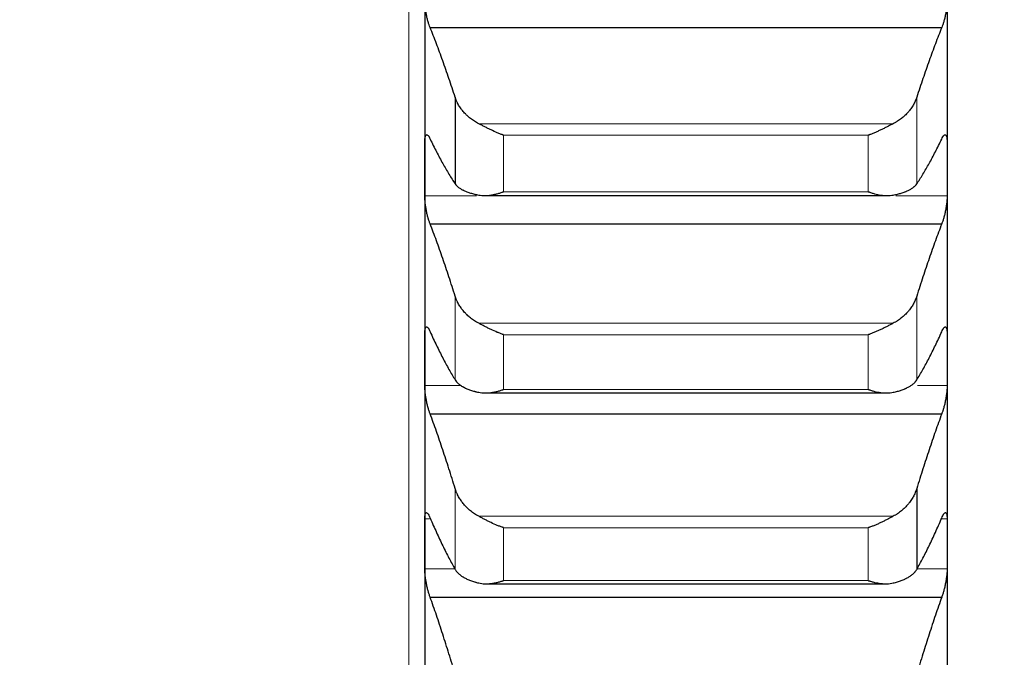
# Model space of a CAD drawing. Header units: inches. Extents: x 0 to 20790, y -12 to 14700.
# Tile 348 of 436: x 14075 to 14173, y 9535 to 9599. Entities that reach past the tile are written whole.
import ezdxf

# ---------------------------------------------------------------- set-up
doc = ezdxf.new("R2010")
doc.units = ezdxf.units.IN
doc.layers.add('1', color=7, linetype='Continuous', true_color=0xffffff)
doc.layers.add('254', color=7, linetype='Continuous', true_color=0xffffff)
doc.styles.add('latin_extended', font='simplex.shx')
doc.dimstyles.get("Standard").update_dxf_attribs({"dimtxt": 0.18, "dimasz": 0.18, "dimexe": 0.18, "dimexo": 0.0625, "dimgap": 0.09, "dimtad": 0, "dimtih": 1, "dimtoh": 1, "dimdec": 4, "dimzin": 0, "dimdsep": 46, "dimtxsty": 'Standard', "dimcen": 0.09, "dimadec": 0, "dimazin": 0, "dimtfac": 1, "dimtdec": 4, "dimtofl": 0, "dimtmove": 0, "dimatfit": 3, "dimfxl": 1, "dimtolj": 1, "dimtzin": 0, "dimarcsym": 0})

# ---------------------------------------------------------------- blocks, each defined once
blk = doc.blocks.new('_U5')
at = {"layer": '254', "color": 3, "linetype": 'Continuous', "lineweight": 13, "transparency": 16777216}
for p, q in [((14167.097, 9939.463), (14167.097, 8111.817)), ((14417.097, 9439.463), (14417.097, 8111.817)), ((14167.097, 8146.817), (13002.826, 8146.817)), ((14044.597, 8146.817), (13922.097, 8146.817)), ((14417.097, 8146.817), (14167.097, 8146.817)), ((14539.597, 8146.817), (14662.097, 8146.817))]:
    blk.add_line(p, q, dxfattribs=at)
at = {"layer": '254', "color": 3, "transparency": 16777216}
for points in [[(14044.597, 8126.4), (14044.597, 8167.233), (14167.097, 8146.817)], [(14539.597, 8167.233), (14539.597, 8126.4), (14417.097, 8146.817)]]:
    blk.add_solid(points, dxfattribs=at)
at = {"layer": 'Defpoints', "color": 0, "transparency": 16777216}
for p in [(14167.097, 9974.463), (14417.097, 9474.463), (14167.097, 8146.817)]:
    blk.add_point(p, dxfattribs=at)
at = {"layer": '254', "color": 2, "lineweight": 13, "transparency": 16777216, "insert": (13064.076, 8330.567), "char_height": 122.5, "attachment_point": 1, "style": 'latin_extended'}
blk.add_mtext('\\A1;250', dxfattribs=at)
blk = doc.blocks.new('_U6')
at = {"layer": '254', "color": 3, "linetype": 'Continuous', "lineweight": 13, "transparency": 16777216}
for p, q in [((14007.097, 9939.463), (14007.097, 8391.817)), ((14167.095, 9649.526), (14167.095, 8391.817)), ((14007.097, 8426.817), (12939.597, 8426.817)), ((13884.597, 8426.817), (13762.097, 8426.817)), ((14167.095, 8426.817), (14007.097, 8426.817)), ((14289.595, 8426.817), (14412.095, 8426.817))]:
    blk.add_line(p, q, dxfattribs=at)
at = {"layer": '254', "color": 3, "transparency": 16777216}
for points in [[(13884.597, 8406.4), (13884.597, 8447.233), (14007.097, 8426.817)], [(14289.595, 8447.233), (14289.595, 8406.4), (14167.095, 8426.817)]]:
    blk.add_solid(points, dxfattribs=at)
at = {"layer": 'Defpoints', "color": 0, "transparency": 16777216}
for p in [(14007.097, 9974.463), (14167.095, 9684.526), (14007.097, 8426.817)]:
    blk.add_point(p, dxfattribs=at)
at = {"layer": '254', "color": 2, "lineweight": 13, "transparency": 16777216, "insert": (13000.847, 8814.733), "char_height": 122.5, "attachment_point": 1, "style": 'latin_extended'}
blk.add_mtext('\\A1;\\C2;Flywheel\\P\\C2;90-240', dxfattribs=at)

msp = doc.modelspace()

# ---------------------------------------------------------------- linework, layer by layer
at = {"layer": '1', "color": 110, "linetype": 'Continuous', "lineweight": 13}
for p, q in [((14113.497, 10589.463), (14113.497, 9359.463)), ((14164.071, 9590.949), (14164.071, 9582.332)), ((14120.466, 9588.323), (14161.729, 9588.323)), ((14122.953, 9587.172), (14159.241, 9587.172)), ((14122.953, 9587.172), (14122.953, 9581.545)), ((14159.241, 9587.172), (14159.241, 9581.545)), ((14122.953, 9581.545), (14159.241, 9581.545)), ((14115.1, 9581.145), (14120.264, 9581.145)), ((14120.77, 9581.145), (14161.44, 9581.145)), ((14162.002, 9581.145), (14167.095, 9581.145)), ((14118.123, 9571.143), (14118.123, 9562.8)), ((14164.071, 9571.143), (14164.071, 9562.8)), ((14120.466, 9568.446), (14161.729, 9568.446)), ((14122.953, 9567.298), (14159.241, 9567.298)), ((14122.953, 9567.298), (14122.953, 9561.851)), ((14159.241, 9567.298), (14159.241, 9561.851)), ((14115.1, 9562.232), (14118.753, 9562.232)), ((14164.156, 9562.232), (14167.095, 9562.232)), ((14122.953, 9561.851), (14159.241, 9561.851)), ((14118.123, 9551.983), (14118.123, 9543.928)), ((14120.466, 9549.22), (14161.729, 9549.22)), ((14115.1, 9548.96), (14115.565, 9548.96)), ((14166.572, 9548.96), (14167.095, 9548.96)), ((14122.953, 9548.076), (14159.241, 9548.076)), ((14122.953, 9548.076), (14122.953, 9542.817)), ((14159.241, 9548.076), (14159.241, 9542.817)), ((14115.1, 9543.979), (14118.099, 9543.979)), ((14164.095, 9543.979), (14167.095, 9543.979)), ((14122.953, 9542.817), (14159.241, 9542.817))]:
    msp.add_line(p, q, dxfattribs=at)
at = {"layer": '1', "color": 2, "linetype": 'Continuous', "lineweight": 25}
for p, q in [((14115.097, 9603.443), (14115.097, 9583.816)), ((14167.097, 9603.443), (14167.097, 9583.816)), ((14115.635, 9597.899), (14166.56, 9597.899)), ((14118.123, 9590.949), (14118.123, 9582.332)), ((14115.097, 9583.816), (14115.097, 9564.815)), ((14167.097, 9583.816), (14167.097, 9564.815)), ((14121.073, 9581.163), (14161.15, 9581.163)), ((14115.635, 9578.343), (14166.56, 9578.343)), ((14115.097, 9564.815), (14115.097, 9546.469)), ((14167.097, 9564.815), (14167.097, 9546.469)), ((14121.15, 9561.499), (14161.078, 9561.499)), ((14115.635, 9559.421), (14166.56, 9559.421)), ((14164.071, 9551.983), (14164.071, 9543.928)), ((14115.097, 9546.469), (14115.097, 9528.81)), ((14167.097, 9546.469), (14167.097, 9528.81)), ((14121.227, 9542.495), (14161.002, 9542.495)), ((14115.635, 9541.164), (14166.56, 9541.164))]:
    msp.add_line(p, q, dxfattribs=at)
for points, knots in [([(14115.635, 9597.899), (14115.6, 9597.977), (14115.566, 9598.064), (14115.516, 9598.206), (14115.499, 9598.256), (14115.475, 9598.333), (14115.466, 9598.36), (14115.45, 9598.414), (14115.442, 9598.441), (14115.402, 9598.58), (14115.371, 9598.695), (14115.328, 9598.877), (14115.314, 9598.939), (14115.293, 9599.034), (14115.287, 9599.066), (14115.274, 9599.13), (14115.267, 9599.162), (14115.236, 9599.323), (14115.214, 9599.452), (14115.189, 9599.615), (14115.184, 9599.648), (14115.175, 9599.714), (14115.17, 9599.747), (14115.158, 9599.845), (14115.15, 9599.909), (14115.129, 9600.1), (14115.118, 9600.224), (14115.109, 9600.375), (14115.108, 9600.405), (14115.105, 9600.464), (14115.104, 9600.493), (14115.101, 9600.578), (14115.1, 9600.634), (14115.1, 9600.687)], [0, 0, 0, 0, 0.125, 0.125, 0.1875, 0.1875, 0.21875, 0.21875, 0.25, 0.25, 0.375, 0.375, 0.4375, 0.4375, 0.46875, 0.46875, 0.5, 0.5, 0.625, 0.625, 0.65625, 0.65625, 0.6875, 0.6875, 0.75, 0.75, 0.875, 0.875, 0.90625, 0.90625, 0.9375, 0.9375, 1, 1, 1, 1]), ([(14167.095, 9600.687), (14167.095, 9600.634), (14167.093, 9600.523), (14167.084, 9600.349), (14167.076, 9600.227), (14167.068, 9600.134), (14167.065, 9600.102), (14167.059, 9600.038), (14167.055, 9600.007), (14167.038, 9599.847), (14167.021, 9599.717), (14166.996, 9599.554), (14166.991, 9599.521), (14166.983, 9599.472), (14166.98, 9599.455), (14166.975, 9599.422), (14166.961, 9599.34), (14166.934, 9599.195), (14166.908, 9599.068), (14166.881, 9598.943), (14166.867, 9598.88), (14166.823, 9598.696), (14166.793, 9598.58), (14166.745, 9598.415), (14166.729, 9598.362), (14166.704, 9598.284), (14166.696, 9598.258), (14166.679, 9598.208), (14166.671, 9598.184), (14166.628, 9598.064), (14166.594, 9597.977), (14166.56, 9597.899)], [0, 0, 0, 0, 0.0625, 0.125, 0.1875, 0.1875, 0.21875, 0.21875, 0.25, 0.25, 0.375, 0.375, 0.40625, 0.40625, 0.421875, 0.421875, 0.4375, 0.5, 0.5625, 0.5625, 0.625, 0.625, 0.75, 0.75, 0.8125, 0.8125, 0.84375, 0.84375, 0.875, 0.875, 1, 1, 1, 1]), ([(14120.466, 9588.323), (14120.32, 9588.398), (14120.18, 9588.478), (14119.911, 9588.649), (14119.653, 9588.829), (14119.417, 9589.03), (14119.276, 9589.161), (14119.249, 9589.188), (14119.194, 9589.242), (14119.167, 9589.269), (14119.086, 9589.351), (14119.035, 9589.407), (14118.885, 9589.576), (14118.792, 9589.692), (14118.621, 9589.929), (14118.542, 9590.051), (14118.434, 9590.237), (14118.399, 9590.3), (14118.35, 9590.395), (14118.335, 9590.427), (14118.304, 9590.491), (14118.289, 9590.524), (14118.216, 9590.686), (14118.166, 9590.817), (14118.123, 9590.949)], [0, 0, 0, 0, 0.125, 0.125, 0.25, 0.375, 0.375, 0.40625, 0.40625, 0.4375, 0.4375, 0.5, 0.5, 0.625, 0.625, 0.75, 0.75, 0.8125, 0.8125, 0.84375, 0.84375, 0.875, 0.875, 1, 1, 1, 1]), ([(14164.071, 9590.949), (14164.028, 9590.816), (14163.978, 9590.686), (14163.864, 9590.43), (14163.735, 9590.178), (14163.577, 9589.934), (14163.448, 9589.755), (14163.403, 9589.696), (14163.332, 9589.608), (14163.309, 9589.579), (14163.26, 9589.521), (14163.236, 9589.493), (14163.111, 9589.351), (14162.899, 9589.134), (14162.664, 9588.934), (14162.417, 9588.742), (14162.288, 9588.651), (14162.118, 9588.543), (14162.083, 9588.522), (14162.014, 9588.48), (14161.909, 9588.419), (14161.802, 9588.36), (14161.729, 9588.323)], [0, 0, 0, 0, 0.125, 0.125, 0.25, 0.375, 0.375, 0.4375, 0.4375, 0.46875, 0.46875, 0.5, 0.5, 0.625, 0.75, 0.75, 0.875, 0.875, 0.90625, 0.90625, 0.9375, 1, 1, 1, 1]), ([(14122.953, 9587.172), (14122.95, 9587.173), (14122.947, 9587.175), (14122.94, 9587.177), (14122.937, 9587.178), (14122.927, 9587.182), (14122.907, 9587.189), (14122.86, 9587.206), (14122.768, 9587.24), (14122.689, 9587.27), (14122.531, 9587.332), (14122.426, 9587.375), (14122.112, 9587.508), (14121.904, 9587.603), (14121.593, 9587.751), (14121.489, 9587.801), (14121.334, 9587.879), (14121.282, 9587.905), (14121.178, 9587.957), (14121.126, 9587.983), (14120.971, 9588.062), (14120.869, 9588.115), (14120.666, 9588.22), (14120.566, 9588.272), (14120.466, 9588.323)], [0, 0, 0, 0, 0.003906, 0.003906, 0.007812, 0.007812, 0.015625, 0.03125, 0.0625, 0.125, 0.125, 0.25, 0.25, 0.5, 0.5, 0.625, 0.625, 0.6875, 0.6875, 0.75, 0.75, 0.875, 0.875, 1, 1, 1, 1]), ([(14161.729, 9588.323), (14161.629, 9588.272), (14161.529, 9588.22), (14161.328, 9588.116), (14161.226, 9588.064), (14161.023, 9587.96), (14160.92, 9587.908), (14160.713, 9587.805), (14160.609, 9587.754), (14160.399, 9587.654), (14160.294, 9587.605), (14160.085, 9587.51), (14159.98, 9587.464), (14159.769, 9587.375), (14159.664, 9587.332), (14159.506, 9587.27), (14159.427, 9587.24), (14159.334, 9587.206), (14159.288, 9587.189), (14159.268, 9587.182), (14159.255, 9587.177), (14159.248, 9587.175), (14159.241, 9587.172)], [0, 0, 0, 0, 0.125, 0.125, 0.25, 0.25, 0.375, 0.375, 0.5, 0.5, 0.625, 0.625, 0.75, 0.75, 0.875, 0.875, 0.9375, 0.96875, 0.984375, 0.992188, 0.992188, 1, 1, 1, 1]), ([(14115.1, 9586.488), (14115.1, 9586.54), (14115.102, 9586.639), (14115.11, 9586.772), (14115.119, 9586.851), (14115.127, 9586.907), (14115.13, 9586.925), (14115.136, 9586.959), (14115.139, 9586.975), (14115.157, 9587.053), (14115.173, 9587.104), (14115.198, 9587.151), (14115.203, 9587.16), (14115.211, 9587.172), (14115.214, 9587.176), (14115.22, 9587.184), (14115.234, 9587.201), (14115.26, 9587.223), (14115.286, 9587.229), (14115.313, 9587.23), (14115.327, 9587.227), (14115.371, 9587.209), (14115.402, 9587.184), (14115.449, 9587.13), (14115.465, 9587.109), (14115.49, 9587.073), (14115.499, 9587.06), (14115.515, 9587.033), (14115.524, 9587.019), (14115.566, 9586.945), (14115.6, 9586.876), (14115.635, 9586.795)], [0, 0, 0, 0, 0.0625, 0.125, 0.1875, 0.1875, 0.21875, 0.21875, 0.25, 0.25, 0.375, 0.375, 0.40625, 0.40625, 0.421875, 0.421875, 0.4375, 0.5, 0.5625, 0.5625, 0.625, 0.625, 0.75, 0.75, 0.8125, 0.8125, 0.84375, 0.84375, 0.875, 0.875, 1, 1, 1, 1]), ([(14166.56, 9586.795), (14166.594, 9586.876), (14166.628, 9586.945), (14166.679, 9587.033), (14166.695, 9587.06), (14166.72, 9587.096), (14166.728, 9587.107), (14166.745, 9587.129), (14166.753, 9587.139), (14166.793, 9587.184), (14166.823, 9587.209), (14166.867, 9587.227), (14166.881, 9587.23), (14166.901, 9587.23), (14166.908, 9587.229), (14166.921, 9587.225), (14166.927, 9587.223), (14166.958, 9587.207), (14166.981, 9587.181), (14167.006, 9587.133), (14167.01, 9587.123), (14167.02, 9587.101), (14167.024, 9587.089), (14167.037, 9587.051), (14167.045, 9587.023), (14167.065, 9586.929), (14167.076, 9586.856), (14167.085, 9586.75), (14167.087, 9586.728), (14167.09, 9586.683), (14167.091, 9586.66), (14167.094, 9586.589), (14167.095, 9586.54), (14167.095, 9586.488)], [0, 0, 0, 0, 0.125, 0.125, 0.1875, 0.1875, 0.21875, 0.21875, 0.25, 0.25, 0.375, 0.375, 0.4375, 0.4375, 0.46875, 0.46875, 0.5, 0.5, 0.625, 0.625, 0.65625, 0.65625, 0.6875, 0.6875, 0.75, 0.75, 0.875, 0.875, 0.90625, 0.90625, 0.9375, 0.9375, 1, 1, 1, 1]), ([(14118.123, 9582.332), (14118.166, 9582.269), (14118.216, 9582.208), (14118.331, 9582.09), (14118.46, 9581.975), (14118.617, 9581.869), (14118.747, 9581.791), (14118.792, 9581.766), (14118.862, 9581.729), (14118.886, 9581.716), (14118.934, 9581.692), (14118.959, 9581.68), (14119.084, 9581.621), (14119.295, 9581.532), (14119.53, 9581.451), (14119.777, 9581.376), (14119.907, 9581.34), (14120.077, 9581.299), (14120.111, 9581.29), (14120.18, 9581.274), (14120.285, 9581.251), (14120.393, 9581.229), (14120.466, 9581.215)], [0, 0, 0, 0, 0.125, 0.125, 0.25, 0.375, 0.375, 0.4375, 0.4375, 0.46875, 0.46875, 0.5, 0.5, 0.625, 0.75, 0.75, 0.875, 0.875, 0.90625, 0.90625, 0.9375, 1, 1, 1, 1]), ([(14120.466, 9581.215), (14120.565, 9581.195), (14120.666, 9581.182), (14120.867, 9581.166), (14120.968, 9581.162), (14121.172, 9581.164), (14121.275, 9581.169), (14121.481, 9581.187), (14121.585, 9581.2), (14121.795, 9581.232), (14121.9, 9581.252), (14122.11, 9581.296), (14122.215, 9581.321), (14122.425, 9581.377), (14122.53, 9581.407), (14122.689, 9581.456), (14122.768, 9581.482), (14122.86, 9581.513), (14122.907, 9581.529), (14122.927, 9581.536), (14122.94, 9581.541), (14122.947, 9581.543), (14122.953, 9581.545)], [0, 0, 0, 0, 0.125, 0.125, 0.25, 0.25, 0.375, 0.375, 0.5, 0.5, 0.625, 0.625, 0.75, 0.75, 0.875, 0.875, 0.9375, 0.96875, 0.984375, 0.992188, 0.992188, 1, 1, 1, 1]), ([(14159.241, 9581.545), (14159.245, 9581.544), (14159.248, 9581.543), (14159.254, 9581.541), (14159.258, 9581.54), (14159.268, 9581.536), (14159.288, 9581.529), (14159.334, 9581.513), (14159.427, 9581.482), (14159.506, 9581.456), (14159.664, 9581.407), (14159.769, 9581.377), (14160.083, 9581.294), (14160.291, 9581.249), (14160.602, 9581.201), (14160.705, 9581.188), (14160.861, 9581.174), (14160.913, 9581.171), (14161.016, 9581.165), (14161.068, 9581.164), (14161.223, 9581.162), (14161.325, 9581.165), (14161.528, 9581.182), (14161.629, 9581.195), (14161.729, 9581.215)], [0, 0, 0, 0, 0.003906, 0.003906, 0.007812, 0.007812, 0.015625, 0.03125, 0.0625, 0.125, 0.125, 0.25, 0.25, 0.5, 0.5, 0.625, 0.625, 0.6875, 0.6875, 0.75, 0.75, 0.875, 0.875, 1, 1, 1, 1]), ([(14161.729, 9581.215), (14161.875, 9581.243), (14162.015, 9581.273), (14162.283, 9581.339), (14162.541, 9581.41), (14162.777, 9581.49), (14162.918, 9581.543), (14162.946, 9581.554), (14163.001, 9581.576), (14163.028, 9581.587), (14163.108, 9581.621), (14163.16, 9581.644), (14163.309, 9581.715), (14163.402, 9581.764), (14163.574, 9581.867), (14163.653, 9581.92), (14163.761, 9582.003), (14163.795, 9582.031), (14163.844, 9582.074), (14163.86, 9582.089), (14163.891, 9582.118), (14163.906, 9582.133), (14163.978, 9582.207), (14164.028, 9582.269), (14164.071, 9582.332)], [0, 0, 0, 0, 0.125, 0.125, 0.25, 0.375, 0.375, 0.40625, 0.40625, 0.4375, 0.4375, 0.5, 0.5, 0.625, 0.625, 0.75, 0.75, 0.8125, 0.8125, 0.84375, 0.84375, 0.875, 0.875, 1, 1, 1, 1]), ([(14115.635, 9578.343), (14115.6, 9578.425), (14115.566, 9578.515), (14115.516, 9578.663), (14115.499, 9578.714), (14115.475, 9578.794), (14115.466, 9578.821), (14115.45, 9578.876), (14115.442, 9578.904), (14115.402, 9579.046), (14115.371, 9579.164), (14115.328, 9579.348), (14115.314, 9579.411), (14115.293, 9579.506), (14115.287, 9579.539), (14115.274, 9579.603), (14115.267, 9579.635), (14115.236, 9579.797), (14115.214, 9579.927), (14115.189, 9580.089), (14115.184, 9580.122), (14115.175, 9580.187), (14115.17, 9580.22), (14115.158, 9580.318), (14115.15, 9580.382), (14115.129, 9580.571), (14115.118, 9580.693), (14115.109, 9580.84), (14115.108, 9580.869), (14115.105, 9580.927), (14115.104, 9580.955), (14115.101, 9581.039), (14115.1, 9581.093), (14115.1, 9581.145)], [0, 0, 0, 0, 0.125, 0.125, 0.1875, 0.1875, 0.21875, 0.21875, 0.25, 0.25, 0.375, 0.375, 0.4375, 0.4375, 0.46875, 0.46875, 0.5, 0.5, 0.625, 0.625, 0.65625, 0.65625, 0.6875, 0.6875, 0.75, 0.75, 0.875, 0.875, 0.90625, 0.90625, 0.9375, 0.9375, 1, 1, 1, 1]), ([(14167.095, 9581.145), (14167.095, 9581.093), (14167.093, 9580.985), (14167.084, 9580.815), (14167.076, 9580.695), (14167.068, 9580.603), (14167.065, 9580.572), (14167.059, 9580.509), (14167.055, 9580.478), (14167.038, 9580.32), (14167.021, 9580.191), (14166.996, 9580.028), (14166.991, 9579.995), (14166.983, 9579.946), (14166.98, 9579.929), (14166.975, 9579.897), (14166.961, 9579.815), (14166.934, 9579.668), (14166.908, 9579.541), (14166.881, 9579.414), (14166.867, 9579.351), (14166.823, 9579.165), (14166.793, 9579.047), (14166.745, 9578.878), (14166.729, 9578.823), (14166.704, 9578.743), (14166.696, 9578.717), (14166.679, 9578.665), (14166.671, 9578.639), (14166.628, 9578.515), (14166.594, 9578.425), (14166.56, 9578.343)], [0, 0, 0, 0, 0.0625, 0.125, 0.1875, 0.1875, 0.21875, 0.21875, 0.25, 0.25, 0.375, 0.375, 0.40625, 0.40625, 0.421875, 0.421875, 0.4375, 0.5, 0.5625, 0.5625, 0.625, 0.625, 0.75, 0.75, 0.8125, 0.8125, 0.84375, 0.84375, 0.875, 0.875, 1, 1, 1, 1]), ([(14120.466, 9568.446), (14120.32, 9568.523), (14120.18, 9568.605), (14119.911, 9568.78), (14119.653, 9568.965), (14119.417, 9569.171), (14119.276, 9569.306), (14119.249, 9569.333), (14119.194, 9569.388), (14119.167, 9569.416), (14119.086, 9569.501), (14119.035, 9569.558), (14118.885, 9569.732), (14118.792, 9569.851), (14118.621, 9570.094), (14118.542, 9570.219), (14118.434, 9570.411), (14118.399, 9570.475), (14118.35, 9570.573), (14118.335, 9570.606), (14118.304, 9570.672), (14118.289, 9570.705), (14118.216, 9570.872), (14118.166, 9571.007), (14118.123, 9571.143)], [0, 0, 0, 0, 0.125, 0.125, 0.25, 0.375, 0.375, 0.40625, 0.40625, 0.4375, 0.4375, 0.5, 0.5, 0.625, 0.625, 0.75, 0.75, 0.8125, 0.8125, 0.84375, 0.84375, 0.875, 0.875, 1, 1, 1, 1]), ([(14164.071, 9571.143), (14164.028, 9571.007), (14163.978, 9570.873), (14163.864, 9570.609), (14163.735, 9570.35), (14163.577, 9570.099), (14163.448, 9569.915), (14163.403, 9569.854), (14163.332, 9569.764), (14163.309, 9569.734), (14163.26, 9569.675), (14163.236, 9569.646), (14163.111, 9569.501), (14162.899, 9569.278), (14162.664, 9569.072), (14162.417, 9568.876), (14162.288, 9568.783), (14162.118, 9568.672), (14162.083, 9568.65), (14162.014, 9568.607), (14161.909, 9568.544), (14161.802, 9568.485), (14161.729, 9568.446)], [0, 0, 0, 0, 0.125, 0.125, 0.25, 0.375, 0.375, 0.4375, 0.4375, 0.46875, 0.46875, 0.5, 0.5, 0.625, 0.75, 0.75, 0.875, 0.875, 0.90625, 0.90625, 0.9375, 1, 1, 1, 1]), ([(14115.1, 9567.398), (14115.1, 9567.448), (14115.102, 9567.543), (14115.11, 9567.671), (14115.119, 9567.745), (14115.127, 9567.798), (14115.13, 9567.814), (14115.136, 9567.846), (14115.139, 9567.862), (14115.157, 9567.934), (14115.173, 9567.979), (14115.198, 9568.021), (14115.203, 9568.029), (14115.211, 9568.039), (14115.214, 9568.042), (14115.22, 9568.048), (14115.234, 9568.062), (14115.26, 9568.078), (14115.286, 9568.079), (14115.313, 9568.075), (14115.327, 9568.069), (14115.371, 9568.043), (14115.402, 9568.014), (14115.449, 9567.952), (14115.465, 9567.929), (14115.49, 9567.889), (14115.499, 9567.876), (14115.515, 9567.846), (14115.524, 9567.831), (14115.566, 9567.751), (14115.6, 9567.677), (14115.635, 9567.593)], [0, 0, 0, 0, 0.0625, 0.125, 0.1875, 0.1875, 0.21875, 0.21875, 0.25, 0.25, 0.375, 0.375, 0.40625, 0.40625, 0.421875, 0.421875, 0.4375, 0.5, 0.5625, 0.5625, 0.625, 0.625, 0.75, 0.75, 0.8125, 0.8125, 0.84375, 0.84375, 0.875, 0.875, 1, 1, 1, 1]), ([(14122.953, 9567.298), (14122.95, 9567.299), (14122.947, 9567.301), (14122.94, 9567.303), (14122.937, 9567.304), (14122.927, 9567.307), (14122.907, 9567.314), (14122.86, 9567.331), (14122.768, 9567.364), (14122.689, 9567.393), (14122.531, 9567.454), (14122.426, 9567.496), (14122.112, 9567.627), (14121.904, 9567.72), (14121.593, 9567.868), (14121.489, 9567.919), (14121.334, 9567.996), (14121.282, 9568.022), (14121.178, 9568.074), (14121.126, 9568.101), (14120.971, 9568.181), (14120.869, 9568.234), (14120.666, 9568.341), (14120.566, 9568.394), (14120.466, 9568.446)], [0, 0, 0, 0, 0.003906, 0.003906, 0.007813, 0.007813, 0.015625, 0.03125, 0.0625, 0.125, 0.125, 0.25, 0.25, 0.5, 0.5, 0.625, 0.625, 0.6875, 0.6875, 0.75, 0.75, 0.875, 0.875, 1, 1, 1, 1]), ([(14161.729, 9568.446), (14161.629, 9568.394), (14161.529, 9568.341), (14161.328, 9568.235), (14161.226, 9568.182), (14161.023, 9568.078), (14160.92, 9568.025), (14160.713, 9567.922), (14160.609, 9567.872), (14160.399, 9567.772), (14160.294, 9567.723), (14160.085, 9567.629), (14159.98, 9567.584), (14159.769, 9567.496), (14159.664, 9567.454), (14159.506, 9567.393), (14159.427, 9567.364), (14159.334, 9567.331), (14159.288, 9567.314), (14159.268, 9567.307), (14159.255, 9567.303), (14159.248, 9567.301), (14159.241, 9567.298)], [0, 0, 0, 0, 0.125, 0.125, 0.25, 0.25, 0.375, 0.375, 0.5, 0.5, 0.625, 0.625, 0.75, 0.75, 0.875, 0.875, 0.9375, 0.96875, 0.984375, 0.992187, 0.992187, 1, 1, 1, 1]), ([(14166.56, 9567.593), (14166.594, 9567.677), (14166.628, 9567.751), (14166.679, 9567.846), (14166.695, 9567.875), (14166.72, 9567.915), (14166.728, 9567.927), (14166.745, 9567.951), (14166.753, 9567.962), (14166.793, 9568.014), (14166.823, 9568.043), (14166.867, 9568.069), (14166.881, 9568.075), (14166.901, 9568.078), (14166.908, 9568.079), (14166.921, 9568.078), (14166.927, 9568.077), (14166.958, 9568.067), (14166.981, 9568.047), (14167.006, 9568.005), (14167.01, 9567.996), (14167.02, 9567.976), (14167.024, 9567.966), (14167.037, 9567.931), (14167.045, 9567.906), (14167.065, 9567.819), (14167.076, 9567.751), (14167.085, 9567.65), (14167.087, 9567.629), (14167.09, 9567.586), (14167.091, 9567.564), (14167.094, 9567.496), (14167.095, 9567.448), (14167.095, 9567.398)], [0, 0, 0, 0, 0.125, 0.125, 0.1875, 0.1875, 0.21875, 0.21875, 0.25, 0.25, 0.375, 0.375, 0.4375, 0.4375, 0.46875, 0.46875, 0.5, 0.5, 0.625, 0.625, 0.65625, 0.65625, 0.6875, 0.6875, 0.75, 0.75, 0.875, 0.875, 0.90625, 0.90625, 0.9375, 0.9375, 1, 1, 1, 1]), ([(14115.635, 9559.421), (14115.6, 9559.507), (14115.566, 9559.601), (14115.516, 9559.753), (14115.499, 9559.806), (14115.475, 9559.888), (14115.466, 9559.915), (14115.45, 9559.972), (14115.442, 9560.001), (14115.402, 9560.145), (14115.371, 9560.265), (14115.328, 9560.452), (14115.314, 9560.515), (14115.293, 9560.611), (14115.287, 9560.644), (14115.274, 9560.709), (14115.267, 9560.741), (14115.236, 9560.903), (14115.214, 9561.033), (14115.189, 9561.195), (14115.184, 9561.227), (14115.175, 9561.292), (14115.17, 9561.325), (14115.158, 9561.422), (14115.15, 9561.485), (14115.129, 9561.671), (14115.118, 9561.791), (14115.109, 9561.936), (14115.108, 9561.964), (14115.105, 9562.021), (14115.104, 9562.048), (14115.101, 9562.129), (14115.1, 9562.182), (14115.1, 9562.232)], [0, 0, 0, 0, 0.125, 0.125, 0.1875, 0.1875, 0.21875, 0.21875, 0.25, 0.25, 0.375, 0.375, 0.4375, 0.4375, 0.46875, 0.46875, 0.5, 0.5, 0.625, 0.625, 0.65625, 0.65625, 0.6875, 0.6875, 0.75, 0.75, 0.875, 0.875, 0.90625, 0.90625, 0.9375, 0.9375, 1, 1, 1, 1]), ([(14118.123, 9562.8), (14118.166, 9562.731), (14118.216, 9562.664), (14118.331, 9562.535), (14118.46, 9562.409), (14118.617, 9562.291), (14118.747, 9562.206), (14118.792, 9562.178), (14118.862, 9562.136), (14118.886, 9562.123), (14118.934, 9562.096), (14118.959, 9562.083), (14119.084, 9562.017), (14119.295, 9561.918), (14119.53, 9561.829), (14119.777, 9561.744), (14119.907, 9561.705), (14120.077, 9561.658), (14120.111, 9561.649), (14120.18, 9561.631), (14120.285, 9561.605), (14120.393, 9561.58), (14120.466, 9561.564)], [0, 0, 0, 0, 0.125, 0.125, 0.25, 0.375, 0.375, 0.4375, 0.4375, 0.46875, 0.46875, 0.5, 0.5, 0.625, 0.75, 0.75, 0.875, 0.875, 0.90625, 0.90625, 0.9375, 1, 1, 1, 1]), ([(14161.729, 9561.564), (14161.875, 9561.596), (14162.015, 9561.63), (14162.283, 9561.703), (14162.541, 9561.782), (14162.777, 9561.871), (14162.918, 9561.931), (14162.946, 9561.943), (14163.001, 9561.967), (14163.028, 9561.98), (14163.108, 9562.017), (14163.16, 9562.043), (14163.309, 9562.121), (14163.402, 9562.176), (14163.574, 9562.289), (14163.653, 9562.348), (14163.761, 9562.439), (14163.795, 9562.47), (14163.844, 9562.518), (14163.86, 9562.534), (14163.891, 9562.566), (14163.906, 9562.582), (14163.978, 9562.664), (14164.028, 9562.731), (14164.071, 9562.8)], [0, 0, 0, 0, 0.125, 0.125, 0.25, 0.375, 0.375, 0.40625, 0.40625, 0.4375, 0.4375, 0.5, 0.5, 0.625, 0.625, 0.75, 0.75, 0.8125, 0.8125, 0.84375, 0.84375, 0.875, 0.875, 1, 1, 1, 1]), ([(14167.095, 9562.232), (14167.095, 9562.182), (14167.093, 9562.078), (14167.084, 9561.912), (14167.076, 9561.794), (14167.068, 9561.703), (14167.065, 9561.673), (14167.059, 9561.611), (14167.055, 9561.58), (14167.038, 9561.424), (14167.021, 9561.296), (14166.996, 9561.134), (14166.991, 9561.101), (14166.983, 9561.052), (14166.98, 9561.035), (14166.975, 9561.003), (14166.961, 9560.921), (14166.934, 9560.774), (14166.908, 9560.646), (14166.881, 9560.518), (14166.867, 9560.455), (14166.823, 9560.266), (14166.793, 9560.146), (14166.745, 9559.974), (14166.729, 9559.918), (14166.704, 9559.836), (14166.696, 9559.809), (14166.679, 9559.755), (14166.671, 9559.729), (14166.628, 9559.601), (14166.594, 9559.507), (14166.56, 9559.421)], [0, 0, 0, 0, 0.0625, 0.125, 0.1875, 0.1875, 0.21875, 0.21875, 0.25, 0.25, 0.375, 0.375, 0.40625, 0.40625, 0.421875, 0.421875, 0.4375, 0.5, 0.5625, 0.5625, 0.625, 0.625, 0.75, 0.75, 0.8125, 0.8125, 0.84375, 0.84375, 0.875, 0.875, 1, 1, 1, 1]), ([(14120.466, 9561.564), (14120.565, 9561.543), (14120.666, 9561.527), (14120.867, 9561.506), (14120.968, 9561.501), (14121.172, 9561.498), (14121.275, 9561.502), (14121.481, 9561.515), (14121.585, 9561.526), (14121.795, 9561.555), (14121.9, 9561.572), (14122.11, 9561.613), (14122.215, 9561.637), (14122.425, 9561.689), (14122.53, 9561.718), (14122.689, 9561.765), (14122.768, 9561.789), (14122.86, 9561.82), (14122.907, 9561.835), (14122.927, 9561.842), (14122.94, 9561.846), (14122.947, 9561.848), (14122.953, 9561.851)], [0, 0, 0, 0, 0.125, 0.125, 0.25, 0.25, 0.375, 0.375, 0.5, 0.5, 0.625, 0.625, 0.75, 0.75, 0.875, 0.875, 0.9375, 0.96875, 0.984375, 0.992187, 0.992187, 1, 1, 1, 1]), ([(14159.241, 9561.851), (14159.245, 9561.85), (14159.248, 9561.848), (14159.254, 9561.846), (14159.258, 9561.845), (14159.268, 9561.842), (14159.288, 9561.835), (14159.334, 9561.82), (14159.427, 9561.789), (14159.506, 9561.765), (14159.664, 9561.718), (14159.769, 9561.689), (14160.083, 9561.611), (14160.291, 9561.57), (14160.602, 9561.527), (14160.705, 9561.516), (14160.861, 9561.505), (14160.913, 9561.503), (14161.016, 9561.5), (14161.068, 9561.499), (14161.223, 9561.501), (14161.325, 9561.506), (14161.528, 9561.527), (14161.629, 9561.543), (14161.729, 9561.564)], [0, 0, 0, 0, 0.003906, 0.003906, 0.007812, 0.007812, 0.015625, 0.03125, 0.0625, 0.125, 0.125, 0.25, 0.25, 0.5, 0.5, 0.625, 0.625, 0.6875, 0.6875, 0.75, 0.75, 0.875, 0.875, 1, 1, 1, 1]), ([(14120.466, 9549.22), (14120.32, 9549.298), (14120.18, 9549.382), (14119.911, 9549.561), (14119.653, 9549.751), (14119.417, 9549.961), (14119.276, 9550.099), (14119.249, 9550.127), (14119.194, 9550.184), (14119.167, 9550.212), (14119.086, 9550.299), (14119.035, 9550.357), (14118.885, 9550.536), (14118.792, 9550.657), (14118.621, 9550.907), (14118.542, 9551.035), (14118.434, 9551.232), (14118.399, 9551.298), (14118.35, 9551.398), (14118.335, 9551.432), (14118.304, 9551.5), (14118.289, 9551.534), (14118.216, 9551.705), (14118.166, 9551.843), (14118.123, 9551.983)], [0, 0, 0, 0, 0.125, 0.125, 0.25, 0.375, 0.375, 0.40625, 0.40625, 0.4375, 0.4375, 0.5, 0.5, 0.625, 0.625, 0.75, 0.75, 0.8125, 0.8125, 0.84375, 0.84375, 0.875, 0.875, 1, 1, 1, 1]), ([(14164.071, 9551.983), (14164.028, 9551.843), (14163.978, 9551.705), (14163.864, 9551.435), (14163.735, 9551.169), (14163.577, 9550.912), (14163.448, 9550.724), (14163.403, 9550.661), (14163.332, 9550.569), (14163.309, 9550.538), (14163.26, 9550.478), (14163.236, 9550.448), (14163.111, 9550.299), (14162.899, 9550.07), (14162.664, 9549.86), (14162.417, 9549.659), (14162.288, 9549.564), (14162.118, 9549.451), (14162.083, 9549.428), (14162.014, 9549.385), (14161.909, 9549.32), (14161.802, 9549.259), (14161.729, 9549.22)], [0, 0, 0, 0, 0.125, 0.125, 0.25, 0.375, 0.375, 0.4375, 0.4375, 0.46875, 0.46875, 0.5, 0.5, 0.625, 0.75, 0.75, 0.875, 0.875, 0.90625, 0.90625, 0.9375, 1, 1, 1, 1]), ([(14115.1, 9548.96), (14115.1, 9549.008), (14115.102, 9549.099), (14115.11, 9549.221), (14115.119, 9549.291), (14115.127, 9549.34), (14115.13, 9549.356), (14115.136, 9549.385), (14115.139, 9549.399), (14115.157, 9549.465), (14115.173, 9549.506), (14115.198, 9549.541), (14115.203, 9549.548), (14115.211, 9549.556), (14115.214, 9549.558), (14115.22, 9549.563), (14115.234, 9549.574), (14115.26, 9549.584), (14115.286, 9549.58), (14115.313, 9549.571), (14115.327, 9549.563), (14115.371, 9549.529), (14115.402, 9549.494), (14115.449, 9549.426), (14115.465, 9549.4), (14115.49, 9549.357), (14115.499, 9549.342), (14115.515, 9549.31), (14115.524, 9549.294), (14115.566, 9549.209), (14115.6, 9549.13), (14115.635, 9549.042)], [0, 0, 0, 0, 0.0625, 0.125, 0.1875, 0.1875, 0.21875, 0.21875, 0.25, 0.25, 0.375, 0.375, 0.40625, 0.40625, 0.421875, 0.421875, 0.4375, 0.5, 0.5625, 0.5625, 0.625, 0.625, 0.75, 0.75, 0.8125, 0.8125, 0.84375, 0.84375, 0.875, 0.875, 1, 1, 1, 1]), ([(14122.953, 9548.076), (14122.95, 9548.077), (14122.947, 9548.078), (14122.94, 9548.081), (14122.937, 9548.082), (14122.927, 9548.085), (14122.907, 9548.092), (14122.86, 9548.108), (14122.768, 9548.14), (14122.689, 9548.169), (14122.531, 9548.227), (14122.426, 9548.269), (14122.112, 9548.397), (14121.904, 9548.49), (14121.593, 9548.636), (14121.489, 9548.687), (14121.334, 9548.764), (14121.282, 9548.79), (14121.178, 9548.843), (14121.126, 9548.87), (14120.971, 9548.95), (14120.869, 9549.004), (14120.666, 9549.112), (14120.566, 9549.166), (14120.466, 9549.22)], [0, 0, 0, 0, 0.003906, 0.003906, 0.007812, 0.007812, 0.015625, 0.03125, 0.0625, 0.125, 0.125, 0.25, 0.25, 0.5, 0.5, 0.625, 0.625, 0.6875, 0.6875, 0.75, 0.75, 0.875, 0.875, 1, 1, 1, 1]), ([(14161.729, 9549.22), (14161.629, 9549.166), (14161.529, 9549.112), (14161.328, 9549.005), (14161.226, 9548.952), (14161.023, 9548.846), (14160.92, 9548.794), (14160.713, 9548.691), (14160.609, 9548.64), (14160.399, 9548.541), (14160.294, 9548.493), (14160.085, 9548.4), (14159.98, 9548.355), (14159.769, 9548.269), (14159.664, 9548.228), (14159.506, 9548.169), (14159.427, 9548.14), (14159.334, 9548.108), (14159.288, 9548.092), (14159.268, 9548.085), (14159.255, 9548.081), (14159.248, 9548.078), (14159.241, 9548.076)], [0, 0, 0, 0, 0.125, 0.125, 0.25, 0.25, 0.375, 0.375, 0.5, 0.5, 0.625, 0.625, 0.75, 0.75, 0.875, 0.875, 0.9375, 0.96875, 0.984375, 0.992188, 0.992188, 1, 1, 1, 1]), ([(14166.56, 9549.042), (14166.594, 9549.13), (14166.628, 9549.208), (14166.679, 9549.31), (14166.695, 9549.341), (14166.72, 9549.384), (14166.728, 9549.398), (14166.745, 9549.424), (14166.753, 9549.436), (14166.793, 9549.494), (14166.823, 9549.529), (14166.867, 9549.562), (14166.881, 9549.57), (14166.901, 9549.578), (14166.908, 9549.579), (14166.921, 9549.581), (14166.927, 9549.581), (14166.958, 9549.578), (14166.981, 9549.563), (14167.006, 9549.528), (14167.01, 9549.52), (14167.02, 9549.503), (14167.024, 9549.494), (14167.037, 9549.463), (14167.045, 9549.44), (14167.065, 9549.361), (14167.076, 9549.296), (14167.085, 9549.201), (14167.087, 9549.181), (14167.09, 9549.14), (14167.091, 9549.119), (14167.094, 9549.054), (14167.095, 9549.008), (14167.095, 9548.96)], [0, 0, 0, 0, 0.125, 0.125, 0.1875, 0.1875, 0.21875, 0.21875, 0.25, 0.25, 0.375, 0.375, 0.4375, 0.4375, 0.46875, 0.46875, 0.5, 0.5, 0.625, 0.625, 0.65625, 0.65625, 0.6875, 0.6875, 0.75, 0.75, 0.875, 0.875, 0.90625, 0.90625, 0.9375, 0.9375, 1, 1, 1, 1]), ([(14115.635, 9541.164), (14115.6, 9541.254), (14115.566, 9541.351), (14115.516, 9541.508), (14115.499, 9541.562), (14115.475, 9541.645), (14115.466, 9541.674), (14115.45, 9541.732), (14115.442, 9541.761), (14115.402, 9541.908), (14115.371, 9542.03), (14115.328, 9542.218), (14115.314, 9542.282), (14115.293, 9542.379), (14115.287, 9542.412), (14115.274, 9542.477), (14115.267, 9542.509), (14115.236, 9542.672), (14115.214, 9542.801), (14115.189, 9542.962), (14115.184, 9542.995), (14115.175, 9543.059), (14115.17, 9543.091), (14115.158, 9543.187), (14115.15, 9543.249), (14115.129, 9543.433), (14115.118, 9543.551), (14115.109, 9543.692), (14115.108, 9543.72), (14115.105, 9543.775), (14115.104, 9543.801), (14115.101, 9543.88), (14115.1, 9543.931), (14115.1, 9543.979)], [0, 0, 0, 0, 0.125, 0.125, 0.1875, 0.1875, 0.21875, 0.21875, 0.25, 0.25, 0.375, 0.375, 0.4375, 0.4375, 0.46875, 0.46875, 0.5, 0.5, 0.625, 0.625, 0.65625, 0.65625, 0.6875, 0.6875, 0.75, 0.75, 0.875, 0.875, 0.90625, 0.90625, 0.9375, 0.9375, 1, 1, 1, 1]), ([(14118.123, 9543.928), (14118.166, 9543.853), (14118.216, 9543.78), (14118.331, 9543.639), (14118.46, 9543.502), (14118.617, 9543.374), (14118.747, 9543.28), (14118.792, 9543.25), (14118.862, 9543.204), (14118.886, 9543.189), (14118.934, 9543.16), (14118.959, 9543.145), (14119.084, 9543.074), (14119.295, 9542.965), (14119.53, 9542.867), (14119.777, 9542.774), (14119.907, 9542.73), (14120.077, 9542.679), (14120.111, 9542.669), (14120.18, 9542.649), (14120.285, 9542.62), (14120.393, 9542.593), (14120.466, 9542.575)], [0, 0, 0, 0, 0.125, 0.125, 0.25, 0.375, 0.375, 0.4375, 0.4375, 0.46875, 0.46875, 0.5, 0.5, 0.625, 0.75, 0.75, 0.875, 0.875, 0.90625, 0.90625, 0.9375, 1, 1, 1, 1]), ([(14161.729, 9542.575), (14161.875, 9542.61), (14162.015, 9542.648), (14162.283, 9542.729), (14162.541, 9542.815), (14162.777, 9542.914), (14162.918, 9542.979), (14162.946, 9542.992), (14163.001, 9543.019), (14163.028, 9543.032), (14163.108, 9543.074), (14163.16, 9543.102), (14163.309, 9543.188), (14163.402, 9543.247), (14163.574, 9543.371), (14163.653, 9543.435), (14163.761, 9543.535), (14163.795, 9543.569), (14163.844, 9543.621), (14163.86, 9543.638), (14163.891, 9543.673), (14163.906, 9543.691), (14163.978, 9543.78), (14164.028, 9543.853), (14164.071, 9543.928)], [0, 0, 0, 0, 0.125, 0.125, 0.25, 0.375, 0.375, 0.40625, 0.40625, 0.4375, 0.4375, 0.5, 0.5, 0.625, 0.625, 0.75, 0.75, 0.8125, 0.8125, 0.84375, 0.84375, 0.875, 0.875, 1, 1, 1, 1]), ([(14167.095, 9543.979), (14167.095, 9543.931), (14167.093, 9543.83), (14167.084, 9543.669), (14167.076, 9543.554), (14167.068, 9543.465), (14167.065, 9543.434), (14167.059, 9543.374), (14167.055, 9543.343), (14167.038, 9543.189), (14167.021, 9543.063), (14166.996, 9542.902), (14166.991, 9542.869), (14166.983, 9542.82), (14166.98, 9542.804), (14166.975, 9542.771), (14166.961, 9542.689), (14166.934, 9542.543), (14166.908, 9542.414), (14166.881, 9542.286), (14166.867, 9542.222), (14166.823, 9542.031), (14166.793, 9541.909), (14166.745, 9541.734), (14166.729, 9541.676), (14166.704, 9541.592), (14166.696, 9541.565), (14166.679, 9541.51), (14166.671, 9541.483), (14166.628, 9541.351), (14166.594, 9541.254), (14166.56, 9541.164)], [0, 0, 0, 0, 0.0625, 0.125, 0.1875, 0.1875, 0.21875, 0.21875, 0.25, 0.25, 0.375, 0.375, 0.40625, 0.40625, 0.421875, 0.421875, 0.4375, 0.5, 0.5625, 0.5625, 0.625, 0.625, 0.75, 0.75, 0.8125, 0.8125, 0.84375, 0.84375, 0.875, 0.875, 1, 1, 1, 1]), ([(14120.466, 9542.575), (14120.565, 9542.552), (14120.666, 9542.534), (14120.867, 9542.508), (14120.968, 9542.501), (14121.172, 9542.494), (14121.275, 9542.495), (14121.481, 9542.505), (14121.585, 9542.514), (14121.795, 9542.538), (14121.9, 9542.554), (14122.11, 9542.591), (14122.215, 9542.613), (14122.425, 9542.662), (14122.53, 9542.69), (14122.689, 9542.734), (14122.768, 9542.758), (14122.86, 9542.787), (14122.907, 9542.802), (14122.927, 9542.808), (14122.94, 9542.812), (14122.947, 9542.815), (14122.953, 9542.817)], [0, 0, 0, 0, 0.125, 0.125, 0.25, 0.25, 0.375, 0.375, 0.5, 0.5, 0.625, 0.625, 0.75, 0.75, 0.875, 0.875, 0.9375, 0.96875, 0.984375, 0.992187, 0.992187, 1, 1, 1, 1]), ([(14159.241, 9542.817), (14159.245, 9542.816), (14159.248, 9542.815), (14159.254, 9542.812), (14159.258, 9542.811), (14159.268, 9542.808), (14159.288, 9542.802), (14159.334, 9542.787), (14159.427, 9542.758), (14159.506, 9542.734), (14159.664, 9542.69), (14159.769, 9542.662), (14160.083, 9542.589), (14160.291, 9542.551), (14160.602, 9542.514), (14160.705, 9542.505), (14160.861, 9542.498), (14160.913, 9542.496), (14161.016, 9542.495), (14161.068, 9542.496), (14161.223, 9542.501), (14161.325, 9542.508), (14161.528, 9542.534), (14161.629, 9542.552), (14161.729, 9542.575)], [0, 0, 0, 0, 0.003906, 0.003906, 0.007812, 0.007812, 0.015625, 0.03125, 0.0625, 0.125, 0.125, 0.25, 0.25, 0.5, 0.5, 0.625, 0.625, 0.6875, 0.6875, 0.75, 0.75, 0.875, 0.875, 1, 1, 1, 1])]:
    msp.add_open_spline(points, degree=3, knots=knots, dxfattribs=at)
for points in [[(14118.123, 9590.949), (14117.92, 9591.583), (14117.51, 9592.823), (14116.891, 9594.602), (14116.266, 9596.298), (14115.846, 9597.375), (14115.635, 9597.899)], [(14166.56, 9597.899), (14166.349, 9597.375), (14165.929, 9596.298), (14165.304, 9594.602), (14164.684, 9592.823), (14164.275, 9591.583), (14164.071, 9590.949)], [(14115.097, 9583.816), (14115.097, 9584.707), (14115.098, 9585.597), (14115.1, 9586.488)], [(14115.635, 9586.795), (14115.846, 9586.353), (14116.266, 9585.504), (14116.891, 9584.336), (14117.51, 9583.272), (14117.92, 9582.633), (14118.123, 9582.332)], [(14164.071, 9582.332), (14164.275, 9582.633), (14164.684, 9583.272), (14165.304, 9584.336), (14165.929, 9585.504), (14166.349, 9586.353), (14166.56, 9586.795)], [(14167.095, 9586.488), (14167.096, 9585.597), (14167.097, 9584.707), (14167.097, 9583.816)], [(14115.1, 9581.145), (14115.098, 9582.035), (14115.097, 9582.926), (14115.097, 9583.816)], [(14167.097, 9583.816), (14167.097, 9582.926), (14167.096, 9582.035), (14167.095, 9581.145)], [(14118.123, 9571.143), (14117.92, 9571.795), (14117.51, 9573.074), (14116.891, 9574.913), (14116.266, 9576.674), (14115.846, 9577.795), (14115.635, 9578.343)], [(14166.56, 9578.343), (14166.349, 9577.795), (14165.929, 9576.674), (14165.304, 9574.913), (14164.684, 9573.074), (14164.275, 9571.795), (14164.071, 9571.143)], [(14115.097, 9564.815), (14115.097, 9565.676), (14115.098, 9566.537), (14115.1, 9567.398)], [(14115.635, 9567.593), (14115.846, 9567.125), (14116.266, 9566.224), (14116.891, 9564.975), (14117.51, 9563.827), (14117.92, 9563.131), (14118.123, 9562.8)], [(14164.071, 9562.8), (14164.275, 9563.131), (14164.684, 9563.827), (14165.304, 9564.975), (14165.929, 9566.224), (14166.349, 9567.125), (14166.56, 9567.593)], [(14167.095, 9567.398), (14167.096, 9566.537), (14167.097, 9565.676), (14167.097, 9564.815)], [(14115.1, 9562.232), (14115.098, 9563.093), (14115.097, 9563.954), (14115.097, 9564.815)], [(14167.097, 9564.815), (14167.097, 9563.954), (14167.096, 9563.093), (14167.095, 9562.232)], [(14118.123, 9551.983), (14117.92, 9552.653), (14117.51, 9553.967), (14116.891, 9555.864), (14116.266, 9557.686), (14115.846, 9558.851), (14115.635, 9559.421)], [(14166.56, 9559.421), (14166.349, 9558.851), (14165.929, 9557.686), (14165.304, 9555.864), (14164.684, 9553.967), (14164.275, 9552.653), (14164.071, 9551.983)], [(14115.097, 9546.469), (14115.097, 9547.3), (14115.098, 9548.13), (14115.1, 9548.96)], [(14115.635, 9549.042), (14115.846, 9548.549), (14116.266, 9547.597), (14116.891, 9546.269), (14117.51, 9545.04), (14117.92, 9544.287), (14118.123, 9543.928)], [(14164.071, 9543.928), (14164.275, 9544.287), (14164.684, 9545.04), (14165.304, 9546.269), (14165.929, 9547.597), (14166.349, 9548.549), (14166.56, 9549.042)], [(14167.095, 9548.96), (14167.096, 9548.13), (14167.097, 9547.3), (14167.097, 9546.469)], [(14115.1, 9543.979), (14115.098, 9544.809), (14115.097, 9545.639), (14115.097, 9546.469)], [(14167.097, 9546.469), (14167.097, 9545.639), (14167.096, 9544.809), (14167.095, 9543.979)], [(14118.123, 9533.499), (14117.92, 9534.186), (14117.51, 9535.534), (14116.891, 9537.485), (14116.266, 9539.366), (14115.846, 9540.573), (14115.635, 9541.164)], [(14166.56, 9541.164), (14166.349, 9540.573), (14165.929, 9539.366), (14165.304, 9537.485), (14164.684, 9535.534), (14164.275, 9534.186), (14164.071, 9533.499)]]:
    msp.add_open_spline(points, degree=3, dxfattribs=at)

# ---------------------------------------------------------------- dimensions: what is measured, and where the dimension line sits
at = {"layer": '254', "color": 2, "linetype": 'Continuous', "lineweight": 13}
dim = msp.add_linear_dim(base=(14007.097, 8426.817), p1=(14167.095, 9684.526), p2=(14007.097, 9974.463), text='\\C2;Flywheel\\P\\C2;90-240', dimstyle='Standard', override={"dimscale": 35, "dimtxt": 3.5, "dimasz": 3.5, "dimexe": 1, "dimexo": 1, "dimgap": 1.75, "dimtad": 1, "dimtih": 1, "dimtoh": 0, "dimdec": 2, "dimlfac": 0.028571, "dimzin": 8, "dimdsep": 46, "dimlunit": 2, "dimpost": '', "dimtxsty": 'latin_extended', "dimsah": 1, "dimse1": 0, "dimse2": 0, "dimsd1": 0, "dimsd2": 0, "dimclrd": 3, "dimclre": 3, "dimclrt": 2, "dimtol": 0, "dimtm": -0.1, "dimtfac": 0.714286, "dimtdec": 3, "dimtofl": 1, "dimtmove": 0, "dimtzin": 8, "dimlwd": 13, "dimlwe": 13}, dxfattribs=at)
dim.commit()
dim.dimension.update_dxf_attribs({"geometry": '_U6', "text_midpoint": (13350.847, 8426.817), "dimtype": 160})
dim = msp.add_linear_dim(base=(14167.097, 8146.817), p1=(14417.097, 9474.463), p2=(14167.097, 9974.463), dimstyle='Standard', override={"dimscale": 35, "dimtxt": 3.5, "dimasz": 3.5, "dimexe": 1, "dimexo": 1, "dimgap": 1.75, "dimtad": 1, "dimtih": 1, "dimtoh": 0, "dimdec": 2, "dimlfac": 1, "dimzin": 8, "dimdsep": 46, "dimlunit": 2, "dimtxsty": 'latin_extended', "dimsah": 1, "dimse1": 0, "dimse2": 0, "dimsd1": 0, "dimsd2": 0, "dimclrd": 3, "dimclre": 3, "dimclrt": 2, "dimtol": 0, "dimtm": -0.1, "dimtfac": 0.714286, "dimtdec": 3, "dimtofl": 1, "dimtmove": 0, "dimtzin": 8, "dimlwd": 13, "dimlwe": 13}, dxfattribs=at)
dim.commit()
dim.dimension.update_dxf_attribs({"geometry": '_U5', "text_midpoint": (13221.576, 8146.817), "dimtype": 160})

doc.saveas('drawing.dxf')
